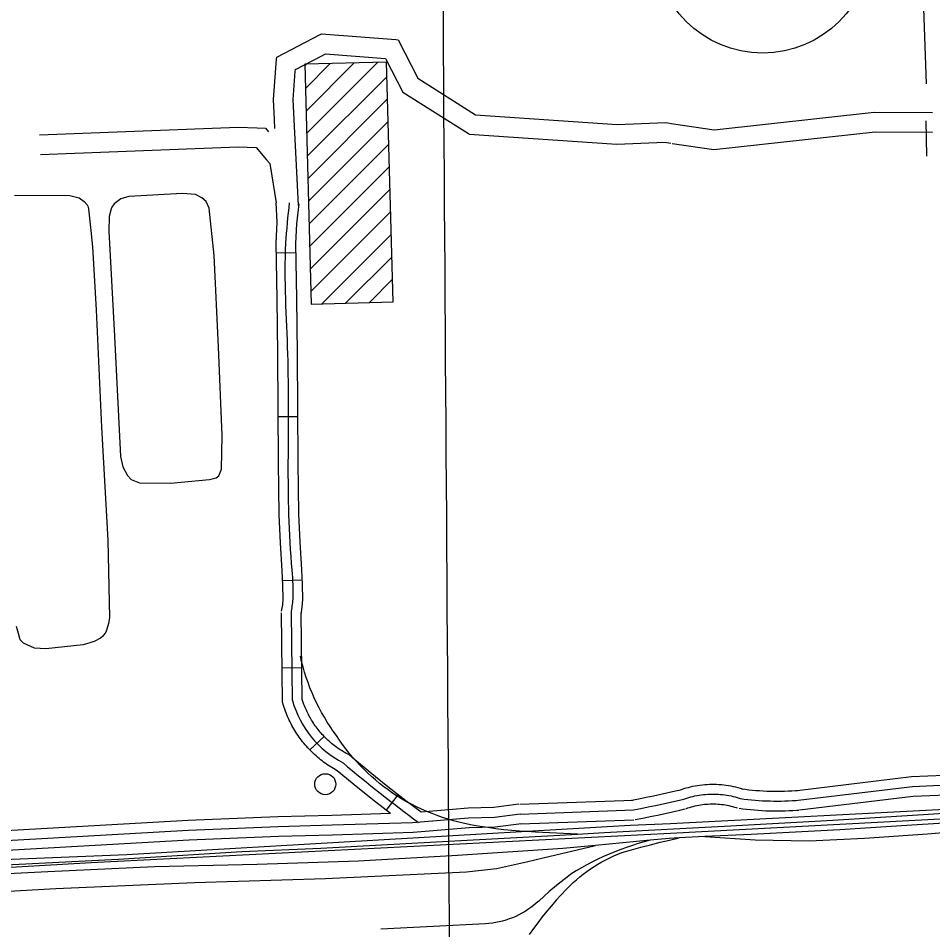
# Model space of a CAD drawing. Extents: x 3508733 to 3546731, y 546897 to 572481.
# Drawn here: x 3522702 to 3524097, y 568212 to 569603 of the extents above; entities that cross this region are included whole.
import ezdxf

# ---------------------------------------------------------------- set-up
doc = ezdxf.new("R2010")
doc.units = 0
for name, color, linetype in [('V-BLDG-OTLN', 7, 'Continuous'), ('V-DOMW-TANK', 7, 'Continuous'), ('V-GRID-MAJR', 7, 'Continuous'), ('V-RAIL-TRAK', 7, 'Continuous'), ('V-ROAD-CNTR', 7, 'Continuous'), ('V-ROAD-IDEN', 7, 'Continuous'), ('V-TOPO-SHOR', 7, 'Continuous')]:
    doc.layers.add(name, color=color, linetype=linetype)

msp = doc.modelspace()

# ---------------------------------------------------------------- linework, layer by layer
at = {"layer": 'V-BLDG-OTLN'}
for p, q in [((3523138.792684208, 569530.0229135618), (3523141.447678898, 569532.677908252)), ((3523139.74168231, 569495.616982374), (3523177.80660618, 569533.680906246)), ((3523140.6906804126, 569461.2110511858), (3523214.1645334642, 569534.6839042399)), ((3523141.6406785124, 569426.8041199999), (3523250.522460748, 569535.6869022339)), ((3523142.589676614, 569392.3981888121), (3523264.3204331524, 569514.12894535)), ((3523143.538674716, 569357.9922576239), (3523265.2694312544, 569479.7230141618)), ((3523144.4876728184, 569323.5863264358), (3523266.2184293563, 569445.317082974)), ((3523145.4366709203, 569289.1793952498), (3523267.167427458, 569410.9111517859)), ((3523146.3856690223, 569254.773464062), (3523268.117425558, 569376.505220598)), ((3523147.334667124, 569220.3675328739), (3523269.06642366, 569342.0992894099)), ((3523148.283665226, 569185.961601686), (3523270.015421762, 569307.692358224)), ((3523164.737632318, 569167.0596394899), (3523270.964419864, 569273.2864270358)), ((3523201.0955596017, 569168.0626374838), (3523271.914417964, 569238.8804958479)), ((3523237.454486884, 569169.065635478), (3523272.8634160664, 569204.4745646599))]:
    msp.add_line(p, q, dxfattribs=at)
msp.add_lwpolyline([(3523273.8124141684, 569170.068633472), (3523263.7154343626, 569536.050901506), (3523138.72168435, 569532.602908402), (3523148.817664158, 569166.620640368)], close=True, dxfattribs=at)
at = {"layer": 'V-DOMW-TANK'}
msp.add_circle((3523170.0988260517, 568433.9220513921), 16.055341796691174, dxfattribs=at)
at = {"layer": 'V-GRID-MAJR'}
msp.add_spline([(3523465.4050000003, 552368.1680000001), (3523424.875, 558426.011), (3523384.323, 564486.938), (3523343.771, 570547.883), (3523343.75, 570550.9500000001)], degree=3, dxfattribs=at)
at = {"layer": 'V-RAIL-TRAK'}
msp.add_line((3523414.3880000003, 568220.7220000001), (3523255.035, 568212.487), dxfattribs=at)
for points in [[(3523554.713, 568357.834), (3523490.93, 568360.914), (3523478.771, 568361.496), (3523466.6240000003, 568362.29), (3523454.494, 568363.3), (3523442.382, 568364.523), (3523430.295, 568365.956), (3523418.232, 568367.603), (3523406.202, 568369.46), (3523394.207, 568371.531), (3523382.2490000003, 568373.81), (3523373.8850000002, 568375.838), (3523365.574, 568378.0700000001), (3523357.3200000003, 568380.511), (3523349.131, 568383.155), (3523341.008, 568386.004), (3523332.9590000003, 568389.051), (3523324.989, 568392.3), (3523317.1, 568395.742), (3523309.301, 568399.382), (3523301.592, 568403.213), (3523293.984, 568407.236), (3523286.4760000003, 568411.446), (3523279.537, 568415.843), (3523272.713, 568420.419), (3523266.0100000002, 568425.17), (3523259.43, 568430.089), (3523252.981, 568435.179), (3523246.665, 568440.432), (3523240.486, 568445.8470000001), (3523234.449, 568451.417), (3523228.557, 568457.143), (3523222.816, 568463.019), (3523217.227, 568469.04), (3523211.796, 568475.203), (3523206.524, 568481.504), (3523201.416, 568487.939), (3523196.4790000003, 568494.505), (3523191.7090000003, 568501.196), (3523187.115, 568508.005), (3523182.241, 568514.8250000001), (3523177.5470000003, 568521.77), (3523173.035, 568528.832), (3523168.708, 568536.01), (3523164.569, 568543.299), (3523160.6180000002, 568550.6900000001), (3523156.86, 568558.183), (3523153.301, 568565.7710000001), (3523149.938, 568573.447), (3523146.776, 568581.209), (3523143.8140000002, 568589.053), (3523141.058, 568596.966), (3523138.508, 568604.952), (3523136.167, 568613), (3523134.0330000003, 568621.104), (3523132.112, 568629.263)], [(3523944.412, 568378.852), (3524146.628, 568391.783), (3524268.617, 568396.531), (3524427.751, 568404.948), (3524469.37, 568407.023), (3524533.9420000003, 568410.238), (3524733.7630000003, 568421.959), (3524833.662, 568427.9), (3524848.361, 568428.7440000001)], [(3522154.221, 568282.6), (3522376.31, 568295.3), (3522612.262, 568307.486), (3522854.018, 568319.587), (3523042.8710000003, 568331.14), (3523163.256, 568336.553), (3523339.177, 568346.027), (3523518.971, 568355.7710000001), (3523554.713, 568357.834), (3523595.4760000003, 568360.185), (3523788.181, 568370.392), (3523944.412, 568378.852)], [(3524147.255, 568376.661), (3524064.835, 568371.58), (3523955.291, 568364.295), (3523819.738, 568357.375), (3523749.043, 568353.871), (3523710.191, 568351.946), (3523694.5130000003, 568351.17), (3523665.759, 568348.444), (3523582.4, 568340.545), (3523532.396, 568335.805), (3523371.634, 568325.152), (3523220.578, 568316.726), (3523066.119, 568311.145), (3522909.544, 568307.746), (3522746.889, 568300.127), (3522573.037, 568291.378)], [(3523749.043, 568353.871), (3523825.989, 568348.929), (3523908.4620000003, 568347.452), (3523992.944, 568351.428), (3524088.741, 568358.145), (3524147.8030000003, 568363.46), (3524171.679, 568365.704), (3524207.1950000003, 568370.687), (3524259.19, 568380.671)], [(3523665.759, 568348.444), (3523656.6380000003, 568346.0210000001), (3523647.569, 568343.395), (3523638.5640000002, 568340.569), (3523629.623, 568337.542), (3523620.751, 568334.317), (3523611.952, 568330.894), (3523603.232, 568327.278), (3523594.596, 568323.466), (3523586.0470000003, 568319.462), (3523577.589, 568315.27), (3523569.225, 568310.892), (3523560.961, 568306.329), (3523552.804, 568301.581), (3523544.753, 568296.654), (3523536.322, 568290.209), (3523528.011, 568283.606), (3523519.829, 568276.848), (3523511.7770000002, 568269.938), (3523503.855, 568262.8740000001), (3523496.066, 568255.6630000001), (3523492.075, 568252.136), (3523487.944, 568248.774), (3523483.684, 568245.5750000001), (3523479.2970000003, 568242.552), (3523474.796, 568239.703), (3523470.184, 568237.039), (3523465.467, 568234.558), (3523460.6580000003, 568232.2710000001), (3523455.762, 568230.176), (3523450.7830000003, 568228.277), (3523445.735, 568226.579), (3523440.6210000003, 568225.084), (3523435.452, 568223.794), (3523430.235, 568222.711), (3523424.98, 568221.836), (3523419.696, 568221.175), (3523414.3880000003, 568220.7220000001)], [(3523538.579, 568274.148), (3523543.3140000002, 568278.99), (3523548.1920000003, 568283.682), (3523553.216, 568288.2220000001), (3523558.375, 568292.607), (3523563.667, 568296.832), (3523569.0840000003, 568300.8910000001), (3523574.626, 568304.782), (3523580.282, 568308.504), (3523586.049, 568312.049), (3523591.9250000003, 568315.416), (3523597.899, 568318.6), (3523603.969, 568321.598), (3523610.13, 568324.412), (3523616.372, 568327.034), (3523622.69, 568329.463), (3523637.137, 568333.727), (3523651.643, 568337.784), (3523666.2060000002, 568341.636), (3523680.818, 568345.282), (3523695.482, 568348.718), (3523710.191, 568351.946)], [(3522025.93, 568235.148), (3522183.065, 568243.246), (3522370.481, 568254.1410000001), (3522561.097, 568263.704), (3522758.813, 568274.775), (3522970.3340000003, 568283.723), (3523170.557, 568289.934), (3523385.319, 568300.447), (3523431.075, 568305.276), (3523476.9050000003, 568315.254), (3523502.272, 568321.334), (3523582.4, 568340.545)], [(3523538.579, 568274.148), (3523537.518, 568273.063), (3523529.9220000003, 568264.988), (3523522.481, 568256.7710000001), (3523515.197, 568248.415), (3523508.0700000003, 568239.924), (3523501.1040000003, 568231.3), (3523494.3030000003, 568222.547), (3523487.67, 568213.667), (3523481.2060000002, 568204.664)]]:
    msp.add_lwpolyline(points, dxfattribs=at)
at = {"layer": 'V-ROAD-CNTR'}
for p, q in [((3523095.3737710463, 569244.8444839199), (3523125.369711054, 569245.3454829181)), ((3523098.374765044, 568995.046983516), (3523128.374705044, 568995.188983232)), ((3523105.187751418, 568744.664484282), (3523135.16169147, 568745.9024818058)), ((3523104.2727532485, 568611.509750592), (3523134.2706932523, 568611.8527499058)), ((3523146.559668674, 568486.1250013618), (3523168.2736252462, 568506.82595996)), ((3523262.9954358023, 568393.949185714), (3523281.415398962, 568417.628138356))]:
    msp.add_line(p, q, dxfattribs=at)
for points in [[(3523095.7877702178, 569540.1668932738), (3523096.043769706, 569543.4018868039), (3523162.2026373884, 569577.8328179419)], [(3523162.2026373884, 569577.8328179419), (3523164.3656330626, 569578.9588156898), (3523277.983405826, 569570.3238329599)], [(3523277.983405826, 569570.3238329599), (3523281.150399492, 569570.082833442), (3523311.509338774, 569511.1429513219), (3523399.34116311, 569455.6300623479)], [(3523164.673632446, 569545.299883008), (3523170.6246205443, 569548.3968768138), (3523262.158437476, 569541.439890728), (3523262.65643648, 569540.4728926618)], [(3523092.527776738, 569447.888077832), (3523090.9547798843, 569479.0230155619), (3523095.7877702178, 569540.1668932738)], [(3523124.3917130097, 569521.320930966), (3523124.640712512, 569524.4649246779), (3523164.673632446, 569545.299883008)], [(3523262.65643648, 569540.4728926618), (3523288.578384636, 569490.145993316), (3523388.77118425, 569426.821119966)], [(3523122.559716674, 569448.0100775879), (3523121.014719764, 569478.5960164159), (3523124.3917130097, 569521.320930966)], [(3523399.34116311, 569455.6300623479), (3523399.450162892, 569455.5610624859), (3523615.1527314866, 569440.71409218), (3523689.7165823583, 569443.6770862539), (3523701.1805594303, 569441.9510897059)], [(3523701.1805594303, 569441.9510897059), (3523763.596434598, 569432.5561084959), (3524007.426946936, 569459.2710550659), (3524096.642768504, 569458.7580560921)], [(3522734.3484930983, 569424.8541239), (3523037.189887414, 569436.50910059), (3523066.103829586, 569435.4661026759)], [(3523066.103829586, 569435.4661026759), (3523079.009803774, 569435.0001036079), (3523083.4857948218, 569429.7371141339)], [(3523093.1957754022, 569434.6591042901), (3523092.527776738, 569447.888077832)], [(3523125.5847106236, 569388.121197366), (3523122.559716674, 569448.0100775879)], [(3523388.77118425, 569426.821119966), (3523389.829182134, 569426.1521213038), (3523614.716732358, 569410.673152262), (3523688.064585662, 569413.588146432), (3523697.0535676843, 569412.235149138)], [(3523699.206563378, 569411.911149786), (3523762.987435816, 569402.310168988), (3524008.9789438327, 569429.262115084), (3524096.4697688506, 569428.758116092)], [(3522735.5024907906, 569394.876183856), (3523037.225887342, 569406.4881606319), (3523064.7178323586, 569405.4961626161)], [(3523064.7178323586, 569405.4961626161), (3523080.63680052, 569386.7742000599)], [(3523080.63680052, 569386.7742000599), (3523085.393791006, 569381.1802112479), (3523095.008771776, 569321.0503315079)], [(3523129.150703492, 569317.5163385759), (3523125.5847106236, 569388.121197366)], [(3523103.5307547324, 568698.017577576), (3523105.18675142, 568707.637558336), (3523105.8487500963, 568716.6125403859), (3523105.469750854, 568737.8384979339), (3523104.57175265, 568759.5594544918), (3523101.7727582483, 568802.0323695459), (3523099.6117625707, 568844.983283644), (3523099.015763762, 568885.1222033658), (3523098.70676438, 568925.02012357), (3523098.315765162, 569007.6159583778), (3523097.9517658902, 569090.098793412), (3523096.548768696, 569174.615624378), (3523095.1247715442, 569259.7464541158), (3523096.843768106, 569291.7543901), (3523095.008771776, 569321.0503315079)], [(3523133.0966956, 568692.9295877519), (3523134.9986917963, 568703.9815656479), (3523135.868690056, 568715.776542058), (3523135.457690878, 568738.7264961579), (3523134.53169273, 568761.1654512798), (3523131.722698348, 568803.772366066), (3523129.599702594, 568845.959281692), (3523129.013703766, 568885.4602026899), (3523128.70670438, 568925.206123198), (3523128.315705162, 569007.753958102), (3523127.949705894, 569090.41479278), (3523126.544708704, 569175.117623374), (3523125.1387115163, 569259.1924552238), (3523126.745708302, 569289.118395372), (3523130.47670084, 569319.496334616)], [(3533541.749878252, 568893.8081859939), (3532987.458986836, 568867.574238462), (3532204.9845517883, 568827.3963188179), (3531013.436934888, 568763.6584462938), (3530019.8539220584, 568712.4635486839), (3529348.346265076, 568675.2976230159), (3528491.317979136, 568630.8307119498), (3527523.98291381, 568577.794818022), (3526567.456826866, 568528.0099175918), (3525471.031019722, 568469.9360337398), (3524754.486452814, 568430.6241123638), (3524144.715672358, 568396.6161803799), (3523696.5755686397, 568373.6212263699)], [(3523104.8687520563, 568559.3508549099), (3523103.314755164, 568695.3025830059)], [(3523119.842722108, 568561.6848502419), (3523118.3137251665, 568695.473582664)], [(3523134.825692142, 568563.257847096), (3523133.312695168, 568695.6445823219)], [(3523188.464584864, 568454.1420653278), (3523182.45159689, 568457.6620582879), (3523179.8866020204, 568459.2030552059), (3523177.3236071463, 568460.8250519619), (3523174.880612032, 568462.4330487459), (3523172.405616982, 568464.1000454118), (3523169.9306219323, 568465.8520419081), (3523167.538626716, 568467.6100383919), (3523165.15163149, 568469.4250347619), (3523162.8466360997, 568471.2470311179), (3523160.5346407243, 568473.11602738), (3523158.2086453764, 568475.0860234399), (3523155.970649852, 568477.0570194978), (3523153.795654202, 568479.0380155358), (3523151.619658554, 568481.0690114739), (3523149.4676628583, 568483.170007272), (3523147.3616670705, 568485.2840030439), (3523145.28667122, 568487.4599986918), (3523143.287675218, 568489.6199943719), (3523141.283679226, 568491.854989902), (3523139.324683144, 568494.1329853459), (3523137.44168691, 568496.401980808), (3523135.560690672, 568498.727976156), (3523133.7296943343, 568501.104971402), (3523131.943697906, 568503.4859666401), (3523130.209701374, 568505.8979618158), (3523128.484704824, 568508.364956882), (3523126.8237081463, 568510.873951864), (3523125.232711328, 568513.343946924), (3523123.667714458, 568515.8619418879), (3523122.1247175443, 568518.4449367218), (3523120.634720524, 568521.058931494), (3523119.2187233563, 568523.646926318), (3523117.813726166, 568526.2849210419), (3523116.4537288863, 568529.001915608), (3523115.182731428, 568531.647910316), (3523113.930733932, 568534.3399049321), (3523112.7117363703, 568537.10089941), (3523111.56673866, 568539.853893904), (3523110.4487408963, 568542.6298883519), (3523109.409742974, 568545.404882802), (3523108.393745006, 568548.1868772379), (3523107.42174695, 568551.0678714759), (3523106.52174875, 568553.8798658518), (3523104.8687520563, 568559.3508549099)], [(3523205.789550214, 568479.0070155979), (3523202.022557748, 568481.0150115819), (3523199.9175619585, 568482.200009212), (3523197.755566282, 568483.46600668), (3523195.632570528, 568484.7410041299), (3523193.593574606, 568486.03100155), (3523191.5065787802, 568487.404998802), (3523189.45158289, 568488.7879960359), (3523187.4825868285, 568490.1819932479), (3523185.502590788, 568491.6379903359), (3523183.533594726, 568493.1349873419), (3523181.580598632, 568494.6789842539), (3523179.662602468, 568496.2299811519), (3523177.8186061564, 568497.7919780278), (3523175.984609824, 568499.406974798), (3523174.13161353, 568501.0939714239), (3523172.3356171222, 568502.77096807), (3523170.5736206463, 568504.4899646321), (3523168.849624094, 568506.2219611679), (3523167.152627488, 568508.001957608), (3523165.4656308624, 568509.823953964), (3523163.825634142, 568511.652950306), (3523162.240637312, 568513.4949466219), (3523160.6496404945, 568515.4119427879), (3523159.1126435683, 568517.313938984), (3523157.6136465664, 568519.2609350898), (3523156.1236495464, 568521.2459311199), (3523154.68165243, 568523.2519271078), (3523153.2886552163, 568525.242923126), (3523151.9436579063, 568527.27591906), (3523150.584660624, 568529.38591484), (3523149.2856632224, 568531.47591066), (3523148.034665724, 568533.5689064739), (3523146.828668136, 568535.6849022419), (3523145.6206705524, 568537.8948978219), (3523144.47167285, 568540.0528935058), (3523143.389675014, 568542.2138891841), (3523142.304677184, 568544.4718846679), (3523141.25667928, 568546.723880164), (3523140.2876812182, 568548.9208757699), (3523139.330683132, 568551.219871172), (3523138.4146849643, 568553.4938666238), (3523137.547686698, 568555.81086199), (3523134.825692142, 568563.257847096)], [(3523889.8351821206, 568424.388124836), (3524064.575832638, 568445.4640826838), (3524139.0976835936, 568448.7690760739), (3524158.77964423, 568453.937065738), (3524231.2074993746, 568494.614984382)], [(3523316.550328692, 568391.1531913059), (3523292.9783758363, 568408.6331563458), (3523265.5984305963, 568429.9321137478), (3523238.50148479, 568451.7690700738), (3523211.53653872, 568474.00102561), (3523205.789550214, 568479.0070155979)], [(3523891.631178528, 568409.49615462), (3524065.807830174, 568430.504112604), (3524141.3596790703, 568433.855105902), (3524164.448632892, 568439.9170937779), (3524238.552484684, 568481.5370105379)], [(3523893.4271749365, 568394.6041844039), (3524067.03982771, 568415.544142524), (3524143.6216745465, 568418.94113573), (3524170.1176215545, 568425.8971218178), (3524245.897469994, 568468.4590366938)], [(3523269.37142305, 568388.9881956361), (3523246.9744678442, 568406.4121607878), (3523219.5475226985, 568428.5151165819), (3523188.464584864, 568454.1420653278)], [(3523710.293541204, 568424.869123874), (3523713.54053471, 568426.0191215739), (3523716.989527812, 568427.1451193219), (3523720.4645208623, 568428.18611724), (3523723.96551386, 568429.143115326), (3523727.486506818, 568430.0121135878), (3523731.029499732, 568430.795112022), (3523734.589492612, 568431.4911106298), (3523738.1654854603, 568432.0991094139), (3523741.7564782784, 568432.620108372), (3523745.3594710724, 568433.052107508), (3523748.97046385, 568433.3961068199), (3523752.5904566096, 568433.65110631), (3523756.21544936, 568433.817105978), (3523759.8434421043, 568433.8941058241), (3523763.468434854, 568433.88110585), (3523767.096427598, 568433.78110605), (3523770.721420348, 568433.5911064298), (3523774.338413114, 568433.3111069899), (3523777.9454059, 568432.944107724), (3523781.544398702, 568432.4891086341), (3523785.133391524, 568431.9451097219), (3523788.7073843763, 568431.312110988), (3523792.2603772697, 568430.5931124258), (3523795.798370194, 568429.787114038), (3523799.3153631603, 568428.893115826), (3523802.809356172, 568427.9151177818), (3523806.2353493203, 568426.8631198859), (3523807.948345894, 568426.3021210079)], [(3523637.318687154, 568409.5131545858), (3523648.5946646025, 568411.6751502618), (3523659.8036421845, 568413.9051458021), (3523670.997619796, 568416.2141411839), (3523682.17559744, 568418.5991364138), (3523693.3365751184, 568421.06113149), (3523704.488552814, 568423.6041264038), (3523711.881538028, 568425.3341229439)], [(3524961.9270379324, 568426.8321199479), (3524789.072383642, 568418.1341373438), (3524328.172305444, 568392.4551887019), (3523696.79056821, 568358.944255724)], [(3523715.299531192, 568410.729152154), (3523718.3725250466, 568411.8171499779), (3523721.4715188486, 568412.829147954), (3523724.594512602, 568413.7651460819), (3523727.7395063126, 568414.6241443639), (3523730.9034999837, 568415.405142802), (3523734.087493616, 568416.1091413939), (3523737.286487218, 568416.7341401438), (3523740.50048079, 568417.28113905), (3523743.726474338, 568417.749138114), (3523746.9634678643, 568418.1371373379), (3523750.2084613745, 568418.4461367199), (3523753.4604548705, 568418.675136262), (3523756.717448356, 568418.8241359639), (3523759.9764418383, 568418.8931358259), (3523763.236435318, 568418.8821358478), (3523766.4954288, 568418.7921360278), (3523769.75042229, 568418.62113637), (3523773.001415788, 568418.3701368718), (3523776.244409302, 568418.040137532), (3523779.478402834, 568417.63113835), (3523782.701396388, 568417.1421393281), (3523785.911389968, 568416.5741404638), (3523789.1063835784, 568415.927141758), (3523792.2853772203, 568415.2031432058), (3523795.4453709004, 568414.4001448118), (3523798.5843646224, 568413.52114657), (3523801.70035839, 568412.564148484), (3523803.2833552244, 568412.04614952)], [(3523805.248351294, 568426.9171197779), (3523810.781340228, 568426.1861212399), (3523816.218329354, 568425.5451225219), (3523821.6673184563, 568424.9811236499), (3523827.1203075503, 568424.4931246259), (3523832.5792966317, 568424.0831254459), (3523838.0452857, 568423.7481261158), (3523843.5152747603, 568423.4911266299), (3523848.987263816, 568423.3111269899), (3523854.462252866, 568423.2081271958), (3523859.937241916, 568423.1821272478), (3523865.4132309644, 568423.233127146), (3523870.887220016, 568423.3611268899), (3523876.358209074, 568423.567126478), (3523881.8271981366, 568423.8491259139), (3523887.3141871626, 568424.208125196), (3523890.481180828, 568424.452124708)], [(3523465.5220307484, 568403.244167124), (3523427.06110767, 568398.267177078), (3523387.845186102, 568397.1081793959), (3523316.550328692, 568391.1531913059)], [(3523466.8900280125, 568403.3581668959), (3523639.586682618, 568409.7711540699)], [(3523640.1436815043, 568394.7811840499), (3523651.47065885, 568396.9531797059), (3523662.7816362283, 568399.2041752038), (3523674.077613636, 568401.5331705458), (3523685.356591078, 568403.9401657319), (3523696.619568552, 568406.4251607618), (3523707.864546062, 568408.989155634), (3523715.299531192, 568410.729152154)], [(3523720.3055211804, 568396.589180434), (3523723.2045153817, 568397.6151783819), (3523725.953509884, 568398.5131765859), (3523728.7245043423, 568399.344174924), (3523731.513498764, 568400.1051734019), (3523734.32049315, 568400.7981720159), (3523737.1454875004, 568401.4231707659), (3523739.983481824, 568401.9771696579), (3523742.83547612, 568402.4631686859), (3523745.696470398, 568402.878167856), (3523748.5674646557, 568403.2221671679), (3523751.446458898, 568403.49616662), (3523754.33045313, 568403.699166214), (3523757.2194473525, 568403.8311659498), (3523760.1094415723, 568403.892165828), (3523763.004435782, 568403.8831658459), (3523765.894430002, 568403.8031660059), (3523768.779424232, 568403.6511663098), (3523771.6644184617, 568403.429166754), (3523774.543412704, 568403.1361673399), (3523777.412406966, 568402.773168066), (3523780.269401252, 568402.3391689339), (3523783.1153955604, 568401.83616994), (3523785.952389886, 568401.26117109), (3523788.772384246, 568400.619172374), (3523791.57537864, 568399.9071737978), (3523794.359373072, 568399.1271753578), (3523797.1653674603, 568398.2651770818), (3523798.6183645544, 568397.7901780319)], [(3523803.2833552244, 568412.04614952), (3523808.921343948, 568411.3011510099), (3523814.568332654, 568410.63615234), (3523820.2253213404, 568410.050153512), (3523825.889310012, 568409.543154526), (3523831.559298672, 568409.1171553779), (3523837.2352873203, 568408.7701560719), (3523842.916275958, 568408.503156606), (3523848.5992645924, 568408.3161569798), (3523854.2852532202, 568408.2091571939), (3523859.971241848, 568408.182157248), (3523865.658230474, 568408.2351571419), (3523871.3432191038, 568408.3681568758), (3523877.02520774, 568408.5811564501), (3523882.7041963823, 568408.874155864), (3523888.379185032, 568409.2461551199), (3523891.631178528, 568409.49615462)], [(3523467.4470268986, 568388.3681968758), (3523428.2481052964, 568383.2962070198), (3523388.692184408, 568382.1262093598), (3523303.1623554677, 568374.98122365), (3523180.6096005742, 568371.355230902), (3523098.340765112, 568368.9222357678), (3522961.513038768, 568363.417246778), (3522261.942437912, 568323.7773260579), (3521758.926443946, 568298.69637622), (3521253.241455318, 568273.5354265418), (3521014.8389321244, 568261.3824508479)], [(3523269.37142305, 568388.9881956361), (3523180.1656014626, 568386.3482009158), (3523097.8177661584, 568383.913205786), (3522960.78704022, 568378.4002168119), (3522261.144439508, 568338.7562960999), (3521849.122263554, 568318.2123371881)], [(3523467.4470268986, 568388.3681968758), (3523640.1436815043, 568394.7811840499)], [(3523642.9686758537, 568380.0492135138), (3523654.3466530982, 568382.2312091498), (3523665.759630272, 568384.5032046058), (3523677.157607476, 568386.852199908), (3523688.537584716, 568389.28119505), (3523699.902561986, 568391.7891900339), (3523711.24053931, 568394.3741848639), (3523718.7175243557, 568396.1241813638)], [(3523801.318359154, 568397.175179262), (3523807.061347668, 568396.4161807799), (3523812.918335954, 568395.727182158), (3523818.783324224, 568395.119183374), (3523824.6583124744, 568394.5931844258), (3523830.5393007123, 568394.1511853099), (3523836.4252889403, 568393.792186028), (3523842.317277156, 568393.5151865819), (3523848.211265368, 568393.32118697), (3523854.1082535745, 568393.210187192), (3523860.0052417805, 568393.182187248), (3523865.9032299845, 568393.2371871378), (3523871.799218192, 568393.375186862), (3523877.692206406, 568393.5951864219), (3523883.581194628, 568393.899185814), (3523889.4441829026, 568394.2841850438), (3523892.781176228, 568394.540184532)], [(3523468.0040257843, 568373.378226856), (3523640.7006803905, 568379.79121403)], [(3523469.3720230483, 568373.4922266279), (3523429.435102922, 568368.3252369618), (3523389.539182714, 568367.1442393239), (3523304.009353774, 568359.999253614), (3523181.0535996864, 568356.3622608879), (3523098.863764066, 568353.93126575), (3522962.2390373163, 568348.4342767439), (3522262.740436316, 568308.7983560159), (3521759.6724424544, 568283.7154061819), (3521253.9964538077, 568258.5544565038), (3521015.6029305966, 568246.4014808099)], [(3523696.759568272, 568373.630226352), (3523635.153691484, 568370.6822322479), (3522867.166227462, 568325.8923218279), (3522327.6193065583, 568304.102365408), (3521836.660288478, 568273.79142603), (3521367.719226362, 568254.5764644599), (3521205.8585500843, 568249.5454745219), (3521038.3898850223, 568237.06149949)], [(3523696.79056821, 568358.944255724), (3522812.87233605, 568313.842345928), (3522111.631738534, 568273.1814272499), (3521631.963697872, 568247.0904794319), (3521220.166521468, 568225.679522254)]]:
    msp.add_lwpolyline(points, dxfattribs=at)
for centre, radius, start, end in [((3523269.798397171, 568604.6547743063), 155.9907651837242, 195.9897134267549, 242.27355787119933), ((3524500.28852009, 569997.1336640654), 2010.1213822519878, 229.59006507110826, 233.76681507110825)]:
    msp.add_arc(centre, radius, start, end, dxfattribs=at)
msp.add_spline([(3523118.3137251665, 568695.473582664), (3523120.8587200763, 568716.1945412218), (3523119.55172269, 568760.3624528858), (3523114.605732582, 568845.4712826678), (3523113.7067343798, 568925.113123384), (3523112.950735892, 569090.2567930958), (3523110.1317415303, 569259.46945467), (3523115.588730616, 569321.3253309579)], degree=3, dxfattribs=at)
at = {"layer": 'V-ROAD-IDEN'}
msp.add_circle((3523837.4221517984, 569714.6013041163), 165.00000000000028, dxfattribs=at)
at = {"layer": 'V-TOPO-SHOR'}
msp.add_line((3524086.3740000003, 569446.338), (3524087.557, 569392.3910000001), dxfattribs=at)
for points in [[(3524087.162, 569502.838), (3524081.915, 569661.689), (3524076.795, 569829.631)], [(3522696.1890000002, 569333.005), (3522780.643, 569332.256), (3522794.383, 569328.616), (3522802.065, 569323.337), (3522806.732, 569318.1), (3522807.9960000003, 569315.929), (3522808.8030000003, 569312.04)], [(3522843.254, 569311.729), (3522840.508, 569300.137), (3522839.764, 569277.75), (3522848.728, 569117.824), (3522857.791, 568934.209), (3522861.012, 568918.226), (3522868.154, 568905.205), (3522874.099, 568899.091), (3522886.514, 568893.748), (3522933.89, 568893.517), (3522993.409, 568899.147), (3523003.782, 568901.586), (3523007.7, 568904.545), (3523011.72, 568914.826), (3523012.867, 568966.067), (3523007.436, 569101.393), (3523000.338, 569240.616), (3522993.168, 569313.078), (3522988.568, 569323.05), (3522981.756, 569328.743), (3522972.3540000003, 569334.046), (3522952.126, 569335.188), (3522870.224, 569330.734), (3522858.1180000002, 569327.457), (3522848.106, 569319.845), (3522844.589, 569314.725), (3522843.254, 569311.729)], [(3522808.8030000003, 569312.04), (3522812.647, 569278.803), (3522814.883, 569253.776), (3522820.433, 569157.6), (3522828.705, 568978.644), (3522838.359, 568806.133), (3522841.011, 568687.588), (3522839.168, 568678.995), (3522836.895, 568670.408), (3522835.103, 568665.691), (3522830.71, 568659.719), (3522827.222, 568656.754), (3522817.67, 568651.716), (3522800.795, 568646.78), (3522743.826, 568640.681), (3522726.598, 568641.353), (3522709.473, 568649.348), (3522704.799, 568654.155), (3522701.915, 568663.676), (3522699.0500000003, 568674.4890000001)]]:
    msp.add_lwpolyline(points, dxfattribs=at)

doc.saveas('drawing.dxf')
